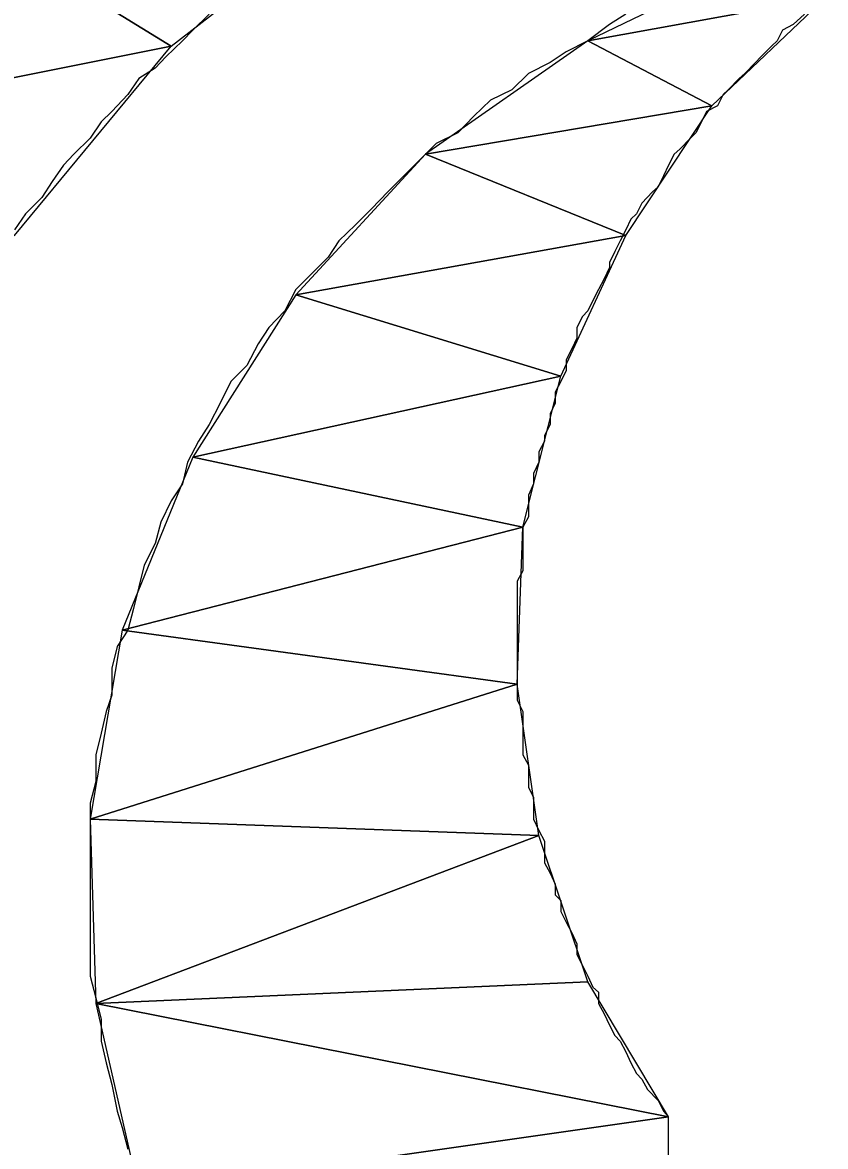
# Model space of a CAD drawing. Extents: x -495905 to -478420, y -1113297 to -1107716.
# Drawn here: x -494429.694 to -494428.222, y -1110239.538 to -1110237.476 of the extents above; entities that cross this region are included whole.
import ezdxf

# ---------------------------------------------------------------- set-up
doc = ezdxf.new("R2010")
doc.units = 0
doc.layers.add('legenda', color=7, linetype='Continuous')

msp = doc.modelspace()

# ---------------------------------------------------------------- linework, layer by layer
at = {"layer": 'legenda'}
for p in [(-494428.5091, -1110239.8596), (-494428.5091, -1110239.4832), (-494428.5091, -1110239.8596), (-494428.5091, -1110239.4832)]:
    msp.add_line(p, (-494428.5091, -1110239.4832), dxfattribs=at)
for points in [[(-494429.0641, -1110237.2424), (-494429.6791, -1110237.3606), (-494429.4211, -1110237.5198)], [(-494429.0641, -1110237.2424), (-494429.6791, -1110237.3606), (-494429.4211, -1110237.5198)], [(-494429.6791, -1110237.3606), (-494430.1147, -1110237.6584), (-494429.4211, -1110237.5198)], [(-494429.6791, -1110237.3606), (-494430.1147, -1110237.6584), (-494429.4211, -1110237.5198)], [(-494428.3297, -1110237.3514), (-494428.6571, -1110237.5096), (-494428.2215, -1110237.43)], [(-494428.3297, -1110237.3514), (-494428.6571, -1110237.5096), (-494428.2215, -1110237.43)], [(-494428.2215, -1110237.43), (-494428.6571, -1110237.5096), (-494428.4297, -1110237.6288)], [(-494428.2215, -1110237.43), (-494428.6571, -1110237.5096), (-494428.4297, -1110237.6288)], [(-494429.4211, -1110237.5198), (-494430.1147, -1110237.6584), (-494429.7087, -1110237.8666)], [(-494429.4211, -1110237.5198), (-494430.1147, -1110237.6584), (-494429.7087, -1110237.8666)], [(-494428.6571, -1110237.5096), (-494428.9549, -1110237.7176), (-494428.4297, -1110237.6288)], [(-494428.6571, -1110237.5096), (-494428.9549, -1110237.7176), (-494428.4297, -1110237.6288)], [(-494428.4297, -1110237.6288), (-494428.9549, -1110237.7176), (-494428.5877, -1110237.8666)], [(-494428.4297, -1110237.6288), (-494428.9549, -1110237.7176), (-494428.5877, -1110237.8666)], [(-494428.9549, -1110237.7176), (-494429.1925, -1110237.9756), (-494428.5877, -1110237.8666)], [(-494428.9549, -1110237.7176), (-494429.1925, -1110237.9756), (-494428.5877, -1110237.8666)], [(-494428.5877, -1110237.8666), (-494429.1925, -1110237.9756), (-494428.7071, -1110238.1246)], [(-494428.5877, -1110237.8666), (-494429.1925, -1110237.9756), (-494428.7071, -1110238.1246)], [(-494429.1925, -1110237.9756), (-494429.3813, -1110238.2736), (-494428.7071, -1110238.1246)], [(-494429.1925, -1110237.9756), (-494429.3813, -1110238.2736), (-494428.7071, -1110238.1246)], [(-494428.7071, -1110238.1246), (-494429.3813, -1110238.2736), (-494428.7765, -1110238.402)], [(-494428.7071, -1110238.1246), (-494429.3813, -1110238.2736), (-494428.7765, -1110238.402)], [(-494429.3813, -1110238.2736), (-494429.5109, -1110238.5908), (-494428.7765, -1110238.402)], [(-494429.3813, -1110238.2736), (-494429.5109, -1110238.5908), (-494428.7765, -1110238.402)], [(-494428.7765, -1110238.402), (-494429.5109, -1110238.5908), (-494428.7867, -1110238.6896)], [(-494428.7765, -1110238.402), (-494429.5109, -1110238.5908), (-494428.7867, -1110238.6896)], [(-494429.5109, -1110238.5908), (-494429.5699, -1110238.9376), (-494428.7867, -1110238.6896)], [(-494429.5109, -1110238.5908), (-494429.5699, -1110238.9376), (-494428.7867, -1110238.6896)], [(-494428.7867, -1110238.6896), (-494429.5699, -1110238.9376), (-494428.7469, -1110238.9672)], [(-494428.7867, -1110238.6896), (-494429.5699, -1110238.9376), (-494428.7469, -1110238.9672)], [(-494429.5699, -1110238.9376), (-494429.5597, -1110239.2752), (-494428.7469, -1110238.9672)], [(-494429.5699, -1110238.9376), (-494429.5597, -1110239.2752), (-494428.7469, -1110238.9672)], [(-494428.7469, -1110238.9672), (-494429.5597, -1110239.2752), (-494428.6571, -1110239.2354)], [(-494428.7469, -1110238.9672), (-494429.5597, -1110239.2752), (-494428.6571, -1110239.2354)], [(-494428.6571, -1110239.2354), (-494429.5597, -1110239.2752), (-494428.5091, -1110239.4832)], [(-494428.6571, -1110239.2354), (-494429.5597, -1110239.2752), (-494428.5091, -1110239.4832)], [(-494429.5597, -1110239.2752), (-494429.4803, -1110239.622), (-494428.5091, -1110239.4832)], [(-494429.5597, -1110239.2752), (-494429.4803, -1110239.622), (-494428.5091, -1110239.4832)], [(-494428.5091, -1110239.4832), (-494429.4803, -1110239.622), (-494428.5091, -1110239.8596)], [(-494428.5091, -1110239.4832), (-494429.4803, -1110239.622), (-494428.5091, -1110239.8596)]]:
    msp.add_lwpolyline(points, close=True, dxfattribs=at)
for points in [[(-494429.3517, -1110237.4606), (-494429.3813, -1110237.4902), (-494429.4007, -1110237.5096), (-494429.4313, -1110237.5392), (-494429.4507, -1110237.5596), (-494429.4803, -1110237.579), (-494429.5007, -1110237.6084), (-494429.5301, -1110237.6392), (-494429.5495, -1110237.6584), (-494429.5699, -1110237.688), (-494429.5995, -1110237.7176), (-494429.6189, -1110237.738), (-494429.6393, -1110237.7676), (-494429.6587, -1110237.7972), (-494429.6883, -1110237.8268), (-494429.7087, -1110237.8564)], [(-494429.3517, -1110237.4606), (-494429.3813, -1110237.4902), (-494429.4007, -1110237.5096), (-494429.4313, -1110237.5392), (-494429.4507, -1110237.5596), (-494429.4803, -1110237.579), (-494429.5007, -1110237.6084), (-494429.5301, -1110237.6392), (-494429.5495, -1110237.6584), (-494429.5699, -1110237.688), (-494429.5995, -1110237.7176), (-494429.6189, -1110237.738), (-494429.6393, -1110237.7676), (-494429.6587, -1110237.7972), (-494429.6883, -1110237.8268), (-494429.7087, -1110237.8564)], [(-494428.5877, -1110237.4606), (-494428.6173, -1110237.48), (-494428.6571, -1110237.5096), (-494428.6969, -1110237.53), (-494428.7265, -1110237.5494), (-494428.7663, -1110237.5698), (-494428.7969, -1110237.5994), (-494428.8355, -1110237.6188), (-494428.8661, -1110237.6482), (-494428.8957, -1110237.6788), (-494428.9355, -1110237.6982), (-494428.9651, -1110237.7278), (-494428.9947, -1110237.7574), (-494429.0243, -1110237.787), (-494429.0539, -1110237.8176), (-494429.0835, -1110237.8472), (-494429.1141, -1110237.8768), (-494429.1335, -1110237.9064), (-494429.1629, -1110237.936), (-494429.1925, -1110237.9656), (-494429.2129, -1110238.0052), (-494429.2425, -1110238.0358), (-494429.2619, -1110238.0654), (-494429.2823, -1110238.1052), (-494429.3119, -1110238.1348), (-494429.3313, -1110238.1746), (-494429.3517, -1110238.2134), (-494429.3711, -1110238.244), (-494429.3915, -1110238.2828), (-494429.4007, -1110238.3224), (-494429.4211, -1110238.3532), (-494429.4405, -1110238.3928), (-494429.4507, -1110238.4316), (-494429.4711, -1110238.4714), (-494429.4803, -1110238.5112), (-494429.4905, -1110238.551), (-494429.5007, -1110238.5908), (-494429.5201, -1110238.6204), (-494429.5301, -1110238.6602), (-494429.5301, -1110238.71), (-494429.5405, -1110238.7396), (-494429.5495, -1110238.7794), (-494429.5597, -1110238.8192), (-494429.5597, -1110238.8682), (-494429.5699, -1110238.908), (-494429.5699, -1110238.9478), (-494429.5699, -1110238.9876), (-494429.5699, -1110239.0274), (-494429.5699, -1110239.0672), (-494429.5699, -1110239.1068), (-494429.5699, -1110239.1456), (-494429.5699, -1110239.1854), (-494429.5699, -1110239.2252), (-494429.5597, -1110239.265), (-494429.5495, -1110239.3048), (-494429.5495, -1110239.3446), (-494429.5405, -1110239.3844), (-494429.5301, -1110239.424), (-494429.5201, -1110239.473), (-494429.5109, -1110239.5026), (-494429.5007, -1110239.5424)], [(-494428.5877, -1110237.4606), (-494428.6173, -1110237.48), (-494428.6571, -1110237.5096), (-494428.6969, -1110237.53), (-494428.7265, -1110237.5494), (-494428.7663, -1110237.5698), (-494428.7969, -1110237.5994), (-494428.8355, -1110237.6188), (-494428.8661, -1110237.6482), (-494428.8957, -1110237.6788), (-494428.9355, -1110237.6982), (-494428.9651, -1110237.7278), (-494428.9947, -1110237.7574), (-494429.0243, -1110237.787), (-494429.0539, -1110237.8176), (-494429.0835, -1110237.8472), (-494429.1141, -1110237.8768), (-494429.1335, -1110237.9064), (-494429.1629, -1110237.936), (-494429.1925, -1110237.9656), (-494429.2129, -1110238.0052), (-494429.2425, -1110238.0358), (-494429.2619, -1110238.0654), (-494429.2823, -1110238.1052), (-494429.3119, -1110238.1348), (-494429.3313, -1110238.1746), (-494429.3517, -1110238.2134), (-494429.3711, -1110238.244), (-494429.3915, -1110238.2828), (-494429.4007, -1110238.3224), (-494429.4211, -1110238.3532), (-494429.4405, -1110238.3928), (-494429.4507, -1110238.4316), (-494429.4711, -1110238.4714), (-494429.4803, -1110238.5112), (-494429.4905, -1110238.551), (-494429.5007, -1110238.5908), (-494429.5201, -1110238.6204), (-494429.5301, -1110238.6602), (-494429.5301, -1110238.71), (-494429.5405, -1110238.7396), (-494429.5495, -1110238.7794), (-494429.5597, -1110238.8192), (-494429.5597, -1110238.8682), (-494429.5699, -1110238.908), (-494429.5699, -1110238.9478), (-494429.5699, -1110238.9876), (-494429.5699, -1110239.0274), (-494429.5699, -1110239.0672), (-494429.5699, -1110239.1068), (-494429.5699, -1110239.1456), (-494429.5699, -1110239.1854), (-494429.5699, -1110239.2252), (-494429.5597, -1110239.265), (-494429.5495, -1110239.3048), (-494429.5495, -1110239.3446), (-494429.5405, -1110239.3844), (-494429.5301, -1110239.424), (-494429.5201, -1110239.473), (-494429.5109, -1110239.5026), (-494429.5007, -1110239.5424)], [(-494428.2603, -1110237.4606), (-494428.2807, -1110237.48), (-494428.3001, -1110237.4902), (-494428.3103, -1110237.5096), (-494428.3205, -1110237.5198), (-494428.3399, -1110237.5392), (-494428.3501, -1110237.5494), (-494428.3695, -1110237.5698), (-494428.3797, -1110237.579), (-494428.4001, -1110237.5994), (-494428.4093, -1110237.6084), (-494428.4195, -1110237.6288), (-494428.4399, -1110237.6392), (-494428.4489, -1110237.6584), (-494428.4593, -1110237.6788), (-494428.4693, -1110237.688), (-494428.4887, -1110237.7084), (-494428.4989, -1110237.7176), (-494428.5091, -1110237.738), (-494428.5183, -1110237.7574), (-494428.5285, -1110237.7778), (-494428.5387, -1110237.787), (-494428.5581, -1110237.8074), (-494428.5683, -1110237.8268), (-494428.5785, -1110237.837), (-494428.5877, -1110237.8564), (-494428.5979, -1110237.8768), (-494428.6081, -1110237.8962), (-494428.6173, -1110237.9166), (-494428.6173, -1110237.9258), (-494428.6275, -1110237.9462), (-494428.6377, -1110237.9656), (-494428.6479, -1110237.986), (-494428.6571, -1110238.0052), (-494428.6673, -1110238.0154), (-494428.6775, -1110238.0358), (-494428.6775, -1110238.0552), (-494428.6867, -1110238.0746), (-494428.6969, -1110238.095), (-494428.6969, -1110238.1144), (-494428.7071, -1110238.1348), (-494428.7173, -1110238.1542), (-494428.7173, -1110238.1746), (-494428.7265, -1110238.194), (-494428.7265, -1110238.2134), (-494428.7367, -1110238.2338), (-494428.7367, -1110238.244), (-494428.7469, -1110238.2634), (-494428.7469, -1110238.2828), (-494428.7571, -1110238.3032), (-494428.7571, -1110238.3224), (-494428.7663, -1110238.3428), (-494428.7663, -1110238.3622), (-494428.7663, -1110238.3826), (-494428.7765, -1110238.402), (-494428.7765, -1110238.4224), (-494428.7765, -1110238.4418), (-494428.7765, -1110238.4622), (-494428.7765, -1110238.4816), (-494428.7867, -1110238.501), (-494428.7867, -1110238.5214), (-494428.7867, -1110238.5408), (-494428.7867, -1110238.5612), (-494428.7867, -1110238.5806), (-494428.7867, -1110238.601), (-494428.7867, -1110238.6204), (-494428.7867, -1110238.6398), (-494428.7867, -1110238.6602), (-494428.7867, -1110238.6796), (-494428.7867, -1110238.7), (-494428.7867, -1110238.7192), (-494428.7765, -1110238.7396), (-494428.7765, -1110238.759), (-494428.7765, -1110238.7794), (-494428.7765, -1110238.7988), (-494428.7765, -1110238.8192), (-494428.7663, -1110238.8386), (-494428.7663, -1110238.858), (-494428.7663, -1110238.8784), (-494428.7571, -1110238.8978), (-494428.7571, -1110238.9182), (-494428.7571, -1110238.9376), (-494428.7469, -1110238.958), (-494428.7367, -1110238.9774)], [(-494428.2603, -1110237.4606), (-494428.2807, -1110237.48), (-494428.3001, -1110237.4902), (-494428.3103, -1110237.5096), (-494428.3205, -1110237.5198), (-494428.3399, -1110237.5392), (-494428.3501, -1110237.5494), (-494428.3695, -1110237.5698), (-494428.3797, -1110237.579), (-494428.4001, -1110237.5994), (-494428.4093, -1110237.6084), (-494428.4195, -1110237.6288), (-494428.4399, -1110237.6392), (-494428.4489, -1110237.6584), (-494428.4593, -1110237.6788), (-494428.4693, -1110237.688), (-494428.4887, -1110237.7084), (-494428.4989, -1110237.7176), (-494428.5091, -1110237.738), (-494428.5183, -1110237.7574), (-494428.5285, -1110237.7778), (-494428.5387, -1110237.787), (-494428.5581, -1110237.8074), (-494428.5683, -1110237.8268), (-494428.5785, -1110237.837), (-494428.5877, -1110237.8564), (-494428.5979, -1110237.8768), (-494428.6081, -1110237.8962), (-494428.6173, -1110237.9166), (-494428.6173, -1110237.9258), (-494428.6275, -1110237.9462), (-494428.6377, -1110237.9656), (-494428.6479, -1110237.986), (-494428.6571, -1110238.0052), (-494428.6673, -1110238.0154), (-494428.6775, -1110238.0358), (-494428.6775, -1110238.0552), (-494428.6867, -1110238.0746), (-494428.6969, -1110238.095), (-494428.6969, -1110238.1144), (-494428.7071, -1110238.1348), (-494428.7173, -1110238.1542), (-494428.7173, -1110238.1746), (-494428.7265, -1110238.194), (-494428.7265, -1110238.2134), (-494428.7367, -1110238.2338), (-494428.7367, -1110238.244), (-494428.7469, -1110238.2634), (-494428.7469, -1110238.2828), (-494428.7571, -1110238.3032), (-494428.7571, -1110238.3224), (-494428.7663, -1110238.3428), (-494428.7663, -1110238.3622), (-494428.7663, -1110238.3826), (-494428.7765, -1110238.402), (-494428.7765, -1110238.4224), (-494428.7765, -1110238.4418), (-494428.7765, -1110238.4622), (-494428.7765, -1110238.4816), (-494428.7867, -1110238.501), (-494428.7867, -1110238.5214), (-494428.7867, -1110238.5408), (-494428.7867, -1110238.5612), (-494428.7867, -1110238.5806), (-494428.7867, -1110238.601), (-494428.7867, -1110238.6204), (-494428.7867, -1110238.6398), (-494428.7867, -1110238.6602), (-494428.7867, -1110238.6796), (-494428.7867, -1110238.7), (-494428.7867, -1110238.7192), (-494428.7765, -1110238.7396), (-494428.7765, -1110238.759), (-494428.7765, -1110238.7794), (-494428.7765, -1110238.7988), (-494428.7765, -1110238.8192), (-494428.7663, -1110238.8386), (-494428.7663, -1110238.858), (-494428.7663, -1110238.8784), (-494428.7571, -1110238.8978), (-494428.7571, -1110238.9182), (-494428.7571, -1110238.9376), (-494428.7469, -1110238.958), (-494428.7367, -1110238.9774)], [(-494428.7367, -1110238.9774), (-494428.7367, -1110238.9968), (-494428.7367, -1110239.0172), (-494428.7265, -1110239.0364), (-494428.7173, -1110239.0568), (-494428.7173, -1110239.0762), (-494428.7071, -1110239.0864), (-494428.7071, -1110239.1068), (-494428.6969, -1110239.1262), (-494428.6867, -1110239.1456), (-494428.6775, -1110239.166), (-494428.6775, -1110239.1854), (-494428.6673, -1110239.2058), (-494428.6571, -1110239.2252), (-494428.6479, -1110239.2456), (-494428.6377, -1110239.2548), (-494428.6377, -1110239.2752), (-494428.6275, -1110239.2946), (-494428.6173, -1110239.315), (-494428.6081, -1110239.3344), (-494428.5979, -1110239.3446), (-494428.5877, -1110239.364), (-494428.5785, -1110239.3844), (-494428.5683, -1110239.4036), (-494428.5581, -1110239.414), (-494428.5479, -1110239.4332), (-494428.5285, -1110239.4536), (-494428.5183, -1110239.473), (-494428.5091, -1110239.4832)], [(-494428.7367, -1110238.9774), (-494428.7367, -1110238.9968), (-494428.7367, -1110239.0172), (-494428.7265, -1110239.0364), (-494428.7173, -1110239.0568), (-494428.7173, -1110239.0762), (-494428.7071, -1110239.0864), (-494428.7071, -1110239.1068), (-494428.6969, -1110239.1262), (-494428.6867, -1110239.1456), (-494428.6775, -1110239.166), (-494428.6775, -1110239.1854), (-494428.6673, -1110239.2058), (-494428.6571, -1110239.2252), (-494428.6479, -1110239.2456), (-494428.6377, -1110239.2548), (-494428.6377, -1110239.2752), (-494428.6275, -1110239.2946), (-494428.6173, -1110239.315), (-494428.6081, -1110239.3344), (-494428.5979, -1110239.3446), (-494428.5877, -1110239.364), (-494428.5785, -1110239.3844), (-494428.5683, -1110239.4036), (-494428.5581, -1110239.414), (-494428.5479, -1110239.4332), (-494428.5285, -1110239.4536), (-494428.5183, -1110239.473), (-494428.5091, -1110239.4832)]]:
    msp.add_lwpolyline(points, dxfattribs=at)

doc.saveas('drawing.dxf')
